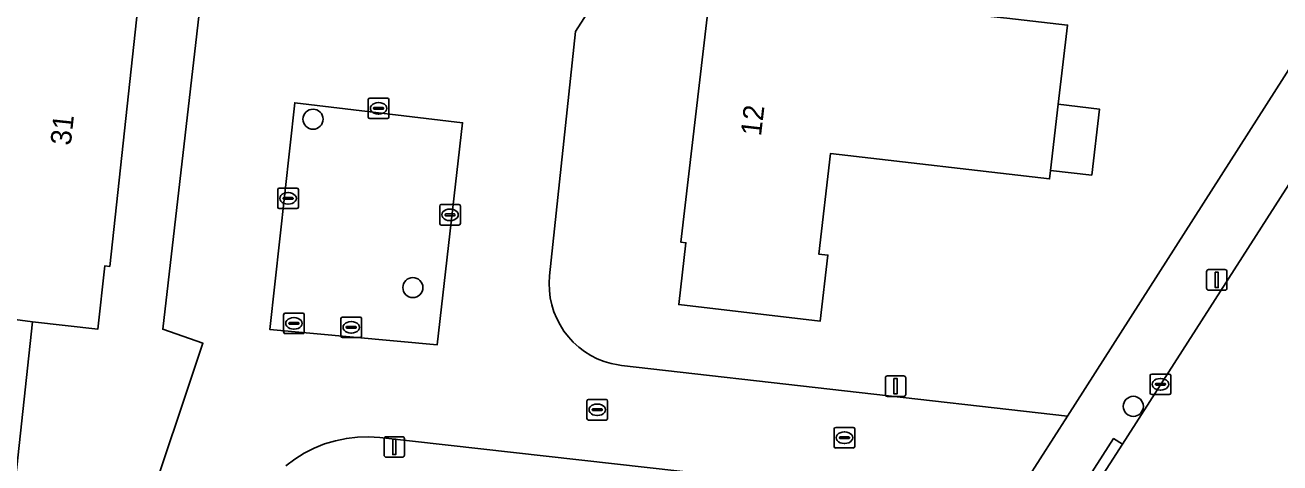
# Model space of a CAD drawing. Extents: x 162396 to 163643, y 386452 to 387406.
# Drawn here: x 162715.3 to 162776.3, y 386752.9 to 386774.2 of the extents above; entities that cross this region are included whole.
import ezdxf

# ---------------------------------------------------------------- set-up
doc = ezdxf.new("R2010")
doc.units = 0
for name, color, linetype in [('IMGEO_Boom', 7, 'Continuous'), ('IMGEO_Erf', 7, 'Continuous'), ('IMGEO_Kolk', 7, 'Continuous'), ('IMGEO_Lichtmast', 7, 'Continuous'), ('IMGEO_Pand', 7, 'Continuous'), ('IMGEO_Pand_nummerreeks', 7, 'Continuous'), ('IMGEO_Parkeervlak_open', 7, 'Continuous'), ('IMGEO_Rijbaan_lokaal_open', 7, 'Continuous'), ('IMGEO_Rioolput', 7, 'Continuous'), ('IMGEO_Voetpad_open', 7, 'Continuous')]:
    doc.layers.add(name, color=color, linetype=linetype)

msp = doc.modelspace()

# ---------------------------------------------------------------- linework, layer by layer
at = {"layer": 'IMGEO_Boom'}
for centre in [(162729.331, 386769.652), (162734.185, 386761.451), (162769.213, 386755.67)]:
    msp.add_circle(centre, 0.489, dxfattribs=at)
at = {"layer": 'IMGEO_Erf'}
for points in [[(162752.41, 386790.056), (162742.09, 386773.927), (162740.835, 386762.022), (162740.814, 386761.668), (162740.824, 386761.313), (162740.866, 386760.961), (162740.939, 386760.614), (162741.043, 386760.275), (162741.177, 386759.946), (162741.339, 386759.631), (162741.53, 386759.332), (162741.746, 386759.05), (162741.986, 386758.789), (162742.249, 386758.551), (162742.532, 386758.337), (162742.833, 386758.149), (162743.149, 386757.989), (162743.479, 386757.858), (162743.819, 386757.757), (162744.167, 386757.686), (162744.332, 386757.664), (162766.009, 386755.197), (162802.507, 386812.457)], [(162703.618, 386776.944), (162720.813, 386775.087), (162719.451, 386762.48), (162719.207, 386762.507), (162718.875, 386759.435), (162715.694, 386759.778), (162714.638, 386750)], [(162712.707, 386725.029), (162721.053, 386750), (162723.976, 386758.744), (162722.022, 386759.421), (162723.941, 386776.08)], [(162763.07, 386774.575), (162766.013, 386774.231), (162765.564, 386770.382), (162767.568, 386770.148), (162767.192, 386766.927), (162765.188, 386767.161), (162765.139, 386766.742), (162754.491, 386767.985), (162753.919, 386763.084), (162754.364, 386763.032), (162753.99, 386759.823), (162747.108, 386760.627), (162747.46, 386763.638), (162747.209, 386763.667), (162748.667, 386776.161)], [(162758.569, 386751.236), (162732.578, 386754.146), (162732.035, 386754.181), (162731.491, 386754.168), (162730.95, 386754.106), (162730.417, 386753.996), (162729.896, 386753.839), (162729.392, 386753.636), (162728.907, 386753.389), (162728.446, 386753.099), (162728.013, 386752.769)]]:
    msp.add_lwpolyline(points, dxfattribs=at)
at = {"layer": 'IMGEO_Kolk'}
for p, q in [((162732.019, 386769.755), (162732.019, 386770.607)), ((162732.094, 386770.681), (162732.946, 386770.681)), ((162732.278, 386770.175), (162732.278, 386770.187)), ((162732.716, 386770.138), (162732.318, 386770.138)), ((162732.321, 386770.224), (162732.719, 386770.224)), ((162732.507, 386770.461), (162732.532, 386770.461)), ((162732.762, 386770.187), (162732.762, 386770.175)), ((162733.02, 386770.607), (162733.02, 386769.755)), ((162732.946, 386769.681), (162732.094, 386769.681)), ((162732.53, 386769.901), (162732.505, 386769.901)), ((162727.617, 386765.37), (162727.617, 386766.222)), ((162727.692, 386766.296), (162728.544, 386766.296)), ((162727.919, 386765.839), (162728.317, 386765.839)), ((162728.105, 386766.076), (162728.13, 386766.076)), ((162728.618, 386766.222), (162728.618, 386765.37)), ((162728.544, 386765.296), (162727.692, 386765.296)), ((162727.876, 386765.79), (162727.876, 386765.802)), ((162728.314, 386765.753), (162727.916, 386765.753)), ((162728.128, 386765.516), (162728.103, 386765.516)), ((162728.36, 386765.802), (162728.36, 386765.79)), ((162735.492, 386764.57), (162735.492, 386765.422)), ((162735.567, 386765.496), (162736.419, 386765.496)), ((162735.98, 386765.276), (162736.005, 386765.276)), ((162736.493, 386765.422), (162736.493, 386764.57)), ((162735.751, 386764.99), (162735.751, 386765.002)), ((162736.189, 386764.953), (162735.791, 386764.953)), ((162735.794, 386765.039), (162736.192, 386765.039)), ((162736.003, 386764.716), (162735.978, 386764.716)), ((162736.235, 386765.002), (162736.235, 386764.99)), ((162736.419, 386764.496), (162735.567, 386764.496)), ((162730.689, 386759.091), (162730.689, 386759.943)), ((162730.764, 386760.017), (162731.616, 386760.017)), ((162731.177, 386759.797), (162731.202, 386759.797)), ((162731.69, 386759.943), (162731.69, 386759.091)), ((162730.948, 386759.511), (162730.948, 386759.523)), ((162731.386, 386759.474), (162730.988, 386759.474)), ((162730.991, 386759.56), (162731.389, 386759.56)), ((162731.2, 386759.237), (162731.175, 386759.237)), ((162731.432, 386759.523), (162731.432, 386759.511)), ((162731.616, 386759.017), (162730.764, 386759.017)), ((162770.033, 386756.317), (162770.033, 386757.169)), ((162770.108, 386757.243), (162770.96, 386757.243)), ((162770.292, 386756.737), (162770.292, 386756.749)), ((162770.73, 386756.7), (162770.332, 386756.7)), ((162770.335, 386756.786), (162770.733, 386756.786)), ((162770.521, 386757.023), (162770.546, 386757.023)), ((162770.776, 386756.749), (162770.776, 386756.737)), ((162771.034, 386757.169), (162771.034, 386756.317)), ((162770.96, 386756.243), (162770.108, 386756.243)), ((162770.544, 386756.463), (162770.519, 386756.463)), ((162742.649, 386755.078), (162742.649, 386755.93)), ((162742.724, 386756.004), (162743.576, 386756.004)), ((162742.908, 386755.498), (162742.908, 386755.51)), ((162743.346, 386755.461), (162742.948, 386755.461)), ((162742.951, 386755.547), (162743.349, 386755.547)), ((162743.137, 386755.784), (162743.162, 386755.784)), ((162743.392, 386755.51), (162743.392, 386755.498)), ((162743.65, 386755.93), (162743.65, 386755.078)), ((162743.576, 386755.004), (162742.724, 386755.004)), ((162743.16, 386755.224), (162743.135, 386755.224)), ((162754.669, 386753.716), (162754.669, 386754.568)), ((162754.744, 386754.642), (162755.596, 386754.642)), ((162755.157, 386754.422), (162755.182, 386754.422)), ((162755.67, 386754.568), (162755.67, 386753.716)), ((162755.596, 386753.642), (162754.744, 386753.642)), ((162754.928, 386754.136), (162754.928, 386754.148)), ((162755.366, 386754.099), (162754.968, 386754.099)), ((162754.971, 386754.185), (162755.369, 386754.185)), ((162755.18, 386753.862), (162755.155, 386753.862)), ((162755.412, 386754.148), (162755.412, 386754.136))]:
    msp.add_line(p, q, dxfattribs=at)
for points in [[(162732.019, 386769.755), (162732.019, 386770.607)], [(162732.094, 386770.681), (162732.946, 386770.681)], [(162733.02, 386770.607), (162733.02, 386769.755)], [(162732.946, 386769.681), (162732.094, 386769.681)], [(162727.617, 386765.37), (162727.617, 386766.222)], [(162727.692, 386766.296), (162728.544, 386766.296)], [(162728.618, 386766.222), (162728.618, 386765.37)], [(162728.544, 386765.296), (162727.692, 386765.296)], [(162735.492, 386764.57), (162735.492, 386765.422)], [(162735.567, 386765.496), (162736.419, 386765.496)], [(162736.493, 386765.422), (162736.493, 386764.57)], [(162736.419, 386764.496), (162735.567, 386764.496)], [(162730.689, 386759.091), (162730.689, 386759.943)], [(162730.764, 386760.017), (162731.616, 386760.017)], [(162731.69, 386759.943), (162731.69, 386759.091)], [(162731.616, 386759.017), (162730.764, 386759.017)], [(162770.033, 386756.317), (162770.033, 386757.169)], [(162770.108, 386757.243), (162770.96, 386757.243)], [(162771.034, 386757.169), (162771.034, 386756.317)], [(162770.96, 386756.243), (162770.108, 386756.243)], [(162742.649, 386755.078), (162742.649, 386755.93)], [(162742.724, 386756.004), (162743.576, 386756.004)], [(162743.65, 386755.93), (162743.65, 386755.078)], [(162743.576, 386755.004), (162742.724, 386755.004)], [(162754.669, 386753.716), (162754.669, 386754.568)], [(162754.744, 386754.642), (162755.596, 386754.642)], [(162755.67, 386754.568), (162755.67, 386753.716)], [(162755.596, 386753.642), (162754.744, 386753.642)]]:
    msp.add_lwpolyline(points, dxfattribs=at)
for centre, radius, start, end in [((162732.096, 386770.605), 0.0765, 91.55205, 178.44795), ((162732.096, 386770.605), 0.0765, 91.55205, 178.44795), ((162732.318, 386770.184), 0.0403, 85.87752, 175.75265), ((162732.315, 386770.174), 0.0366, 178.93798, 274.71019), ((162732.719, 386770.181), 0.043, 264.86636, 352.45326), ((162732.723, 386770.186), 0.0386, 1.73085, 96.63898), ((162732.944, 386770.605), 0.0765, 1.55205, 88.44795), ((162732.944, 386770.605), 0.0765, 1.55205, 88.44795), ((162732.096, 386769.757), 0.0765, 181.55205, 268.44795), ((162732.096, 386769.757), 0.0765, 181.55205, 268.44795), ((162732.944, 386769.757), 0.0765, 271.55205, 358.44795), ((162732.944, 386769.757), 0.0765, 271.55205, 358.44795), ((162727.694, 386766.22), 0.0765, 91.55205, 178.44795), ((162727.694, 386766.22), 0.0765, 91.55205, 178.44795), ((162727.916, 386765.799), 0.0403, 85.87752, 175.75265), ((162728.321, 386765.801), 0.0386, 1.73085, 96.63898), ((162728.542, 386766.22), 0.0765, 1.55205, 88.44795), ((162728.542, 386766.22), 0.0765, 1.55205, 88.44795), ((162727.694, 386765.372), 0.0765, 181.55205, 268.44795), ((162727.694, 386765.372), 0.0765, 181.55205, 268.44795), ((162727.913, 386765.789), 0.0366, 178.93798, 274.71019), ((162728.317, 386765.796), 0.043, 264.86636, 352.45326), ((162728.542, 386765.372), 0.0765, 271.55205, 358.44795), ((162728.542, 386765.372), 0.0765, 271.55205, 358.44795), ((162735.569, 386765.42), 0.0765, 91.55205, 178.44795), ((162735.569, 386765.42), 0.0765, 91.55205, 178.44795), ((162736.417, 386765.42), 0.0765, 1.55205, 88.44795), ((162736.417, 386765.42), 0.0765, 1.55205, 88.44795), ((162735.791, 386764.999), 0.0403, 85.87752, 175.75265), ((162735.788, 386764.989), 0.0366, 178.93798, 274.71019), ((162736.192, 386764.996), 0.043, 264.86636, 352.45326), ((162736.196, 386765.001), 0.0386, 1.73085, 96.63898), ((162735.569, 386764.572), 0.0765, 181.55205, 268.44795), ((162735.569, 386764.572), 0.0765, 181.55205, 268.44795), ((162736.417, 386764.572), 0.0765, 271.55205, 358.44795), ((162736.417, 386764.572), 0.0765, 271.55205, 358.44795), ((162730.766, 386759.941), 0.0765, 91.55205, 178.44795), ((162730.766, 386759.941), 0.0765, 91.55205, 178.44795), ((162731.614, 386759.941), 0.0765, 1.55205, 88.44795), ((162731.614, 386759.941), 0.0765, 1.55205, 88.44795), ((162730.988, 386759.52), 0.0403, 85.87752, 175.75265), ((162730.985, 386759.51), 0.0366, 178.93798, 274.71019), ((162731.389, 386759.517), 0.043, 264.86636, 352.45326), ((162731.393, 386759.522), 0.0386, 1.73085, 96.63898), ((162730.766, 386759.093), 0.0765, 181.55205, 268.44795), ((162730.766, 386759.093), 0.0765, 181.55205, 268.44795), ((162731.614, 386759.093), 0.0765, 271.55205, 358.44795), ((162731.614, 386759.093), 0.0765, 271.55205, 358.44795), ((162770.11, 386757.167), 0.0765, 91.55205, 178.44795), ((162770.11, 386757.167), 0.0765, 91.55205, 178.44795), ((162770.332, 386756.746), 0.0403, 85.87752, 175.75265), ((162770.329, 386756.736), 0.0366, 178.93798, 274.71019), ((162770.733, 386756.743), 0.043, 264.86636, 352.45326), ((162770.737, 386756.748), 0.0386, 1.73085, 96.63898), ((162770.958, 386757.167), 0.0765, 1.55205, 88.44795), ((162770.958, 386757.167), 0.0765, 1.55205, 88.44795), ((162770.11, 386756.319), 0.0765, 181.55205, 268.44795), ((162770.11, 386756.319), 0.0765, 181.55205, 268.44795), ((162770.958, 386756.319), 0.0765, 271.55205, 358.44795), ((162770.958, 386756.319), 0.0765, 271.55205, 358.44795), ((162742.726, 386755.928), 0.0765, 91.55205, 178.44795), ((162742.726, 386755.928), 0.0765, 91.55205, 178.44795), ((162742.948, 386755.507), 0.0403, 85.87752, 175.75265), ((162742.945, 386755.497), 0.0366, 178.93798, 274.71019), ((162743.349, 386755.504), 0.043, 264.86636, 352.45326), ((162743.353, 386755.509), 0.0386, 1.73085, 96.63898), ((162743.574, 386755.928), 0.0765, 1.55205, 88.44795), ((162743.574, 386755.928), 0.0765, 1.55205, 88.44795), ((162742.726, 386755.08), 0.0765, 181.55205, 268.44795), ((162742.726, 386755.08), 0.0765, 181.55205, 268.44795), ((162743.574, 386755.08), 0.0765, 271.55205, 358.44795), ((162743.574, 386755.08), 0.0765, 271.55205, 358.44795), ((162754.746, 386754.566), 0.0765, 91.55205, 178.44795), ((162754.746, 386754.566), 0.0765, 91.55205, 178.44795), ((162755.594, 386754.566), 0.0765, 1.55205, 88.44795), ((162755.594, 386754.566), 0.0765, 1.55205, 88.44795), ((162754.746, 386753.718), 0.0765, 181.55205, 268.44795), ((162754.746, 386753.718), 0.0765, 181.55205, 268.44795), ((162754.968, 386754.145), 0.0403, 85.87752, 175.75265), ((162754.965, 386754.135), 0.0366, 178.93798, 274.71019), ((162755.369, 386754.142), 0.043, 264.86636, 352.45326), ((162755.373, 386754.147), 0.0386, 1.73085, 96.63898), ((162755.594, 386753.718), 0.0765, 271.55205, 358.44795), ((162755.594, 386753.718), 0.0765, 271.55205, 358.44795)]:
    msp.add_arc(centre, radius, start, end, dxfattribs=at)
for centre, major_axis, ratio, start_param, end_param in [((162732.506, 386770.181), (-0.387, 0.002), 0.722429, 4.712389, 7.853982), ((162732.531, 386770.181), (-0.39, 0.002), 0.717154, 1.570796, 4.712389), ((162728.104, 386765.796), (-0.387, 0.002), 0.722429, 4.712389, 7.853982), ((162728.129, 386765.796), (-0.39, 0.002), 0.717154, 1.570796, 4.712389), ((162735.979, 386764.996), (-0.387, 0.002), 0.722429, 4.712389, 7.853982), ((162736.004, 386764.996), (-0.39, 0.002), 0.717154, 1.570796, 4.712389), ((162731.176, 386759.517), (-0.387, 0.002), 0.722429, 4.712389, 7.853982), ((162731.201, 386759.517), (-0.39, 0.002), 0.717154, 1.570796, 4.712389), ((162770.52, 386756.743), (-0.387, 0.002), 0.722429, 4.712389, 7.853982), ((162770.545, 386756.743), (-0.39, 0.002), 0.717154, 1.570796, 4.712389), ((162743.136, 386755.504), (-0.387, 0.002), 0.722429, 4.712389, 7.853982), ((162743.161, 386755.504), (-0.39, 0.002), 0.717154, 1.570796, 4.712389), ((162755.156, 386754.142), (-0.387, 0.002), 0.722429, 4.712389, 7.853982), ((162755.181, 386754.142), (-0.39, 0.002), 0.717154, 1.570796, 4.712389)]:
    msp.add_ellipse(centre, major_axis=major_axis, ratio=ratio, start_param=start_param, end_param=end_param, dxfattribs=at)
at = {"layer": 'IMGEO_Lichtmast'}
for p, q in [((162772.775, 386761.427), (162772.775, 386762.227)), ((162772.775, 386762.227), (162772.775, 386761.427)), ((162772.875, 386762.327), (162773.665, 386762.327)), ((162773.665, 386762.327), (162772.875, 386762.327)), ((162773.765, 386762.227), (162773.765, 386761.427)), ((162773.765, 386761.427), (162773.765, 386762.227)), ((162773.665, 386761.327), (162772.875, 386761.327)), ((162772.875, 386761.327), (162773.665, 386761.327)), ((162757.156, 386756.252), (162757.156, 386757.052)), ((162757.156, 386757.052), (162757.156, 386756.252)), ((162757.256, 386757.152), (162758.046, 386757.152)), ((162758.046, 386757.152), (162757.256, 386757.152)), ((162758.146, 386757.052), (162758.146, 386756.252)), ((162758.146, 386756.252), (162758.146, 386757.052)), ((162758.046, 386756.152), (162757.256, 386756.152)), ((162757.256, 386756.152), (162758.046, 386756.152)), ((162732.786, 386753.293), (162732.786, 386754.093)), ((162732.786, 386754.093), (162732.786, 386753.293)), ((162732.886, 386754.193), (162733.676, 386754.193)), ((162733.676, 386754.193), (162732.886, 386754.193)), ((162733.776, 386754.093), (162733.776, 386753.293)), ((162733.776, 386753.293), (162733.776, 386754.093)), ((162733.676, 386753.193), (162732.886, 386753.193)), ((162732.886, 386753.193), (162733.676, 386753.193))]:
    msp.add_line(p, q, dxfattribs=at)
for points in [[(162773.195, 386762.202), (162773.345, 386762.202), (162773.345, 386761.452), (162773.195, 386761.452), (162773.195, 386762.202)], [(162757.576, 386757.027), (162757.726, 386757.027), (162757.726, 386756.277), (162757.576, 386756.277), (162757.576, 386757.027)], [(162733.206, 386754.068), (162733.356, 386754.068), (162733.356, 386753.318), (162733.206, 386753.318), (162733.206, 386754.068)]]:
    msp.add_lwpolyline(points, dxfattribs=at)
for centre, start, end in [((162772.875, 386762.227), 90, 180), ((162772.875, 386762.227), 90, 180), ((162773.665, 386762.227), 0, 90), ((162773.665, 386762.227), 360, 90), ((162772.875, 386761.427), 180, 270), ((162772.875, 386761.427), 180, 270), ((162773.665, 386761.427), 270, 0), ((162773.665, 386761.427), 270, 0), ((162757.256, 386757.052), 90, 180), ((162757.256, 386757.052), 90, 180), ((162758.046, 386757.052), 0, 90), ((162758.046, 386757.052), 360, 90), ((162757.256, 386756.252), 180, 270), ((162757.256, 386756.252), 180, 270), ((162758.046, 386756.252), 270, 0), ((162758.046, 386756.252), 270, 0), ((162732.886, 386754.093), 90, 180), ((162732.886, 386754.093), 90, 180), ((162733.676, 386754.093), 0, 90), ((162733.676, 386754.093), 360, 90), ((162732.886, 386753.293), 180, 270), ((162732.886, 386753.293), 180, 270), ((162733.676, 386753.293), 270, 0), ((162733.676, 386753.293), 270, 0)]:
    msp.add_arc(centre, 0.1, start, end, dxfattribs=at)
at = {"layer": 'IMGEO_Pand'}
for points in [[(162715.694, 386759.778), (162718.875, 386759.435), (162719.207, 386762.507), (162719.451, 386762.48), (162720.813, 386775.087), (162703.618, 386776.944), (162702.809, 386769.455), (162713.476, 386768.302), (162712.964, 386763.562), (162712.529, 386763.609), (162712.166, 386760.258)], [(162765.564, 386770.382), (162766.013, 386774.231), (162763.07, 386774.575), (162754.188, 386775.517), (162748.667, 386776.161), (162747.209, 386763.667), (162747.46, 386763.638), (162747.108, 386760.627), (162753.99, 386759.823), (162754.364, 386763.032), (162753.919, 386763.084), (162754.491, 386767.985), (162765.139, 386766.742), (162765.188, 386767.161)], [(162765.564, 386770.382), (162765.188, 386767.161), (162767.192, 386766.927), (162767.568, 386770.148)], [(162698.486, 386761.512), (162698.033, 386757.32), (162697.719, 386754.416), (162708.418, 386753.261), (162708.066, 386750), (162707.9, 386748.466), (162707.408, 386748.519), (162707.062, 386745.314), (162710.569, 386744.753), (162713.763, 386744.408), (162714.084, 386747.386), (162714.352, 386747.357), (162714.638, 386750), (162715.694, 386759.778), (162712.166, 386760.258), (162698.51, 386761.733)]]:
    msp.add_lwpolyline(points, close=True, dxfattribs=at)
at = {"layer": 'IMGEO_Parkeervlak_open'}
msp.add_lwpolyline([(162736.601, 386769.477), (162728.444, 386770.449), (162727.233, 386759.408), (162735.363, 386758.662)], close=True, dxfattribs=at)
at = {"layer": 'IMGEO_Rijbaan_lokaal_open'}
for points in [[(162820.766, 386835.256), (162768.682, 386753.831), (162766.226, 386750), (162764.605, 386747.471), (162755.937, 386733.921), (162751.779, 386727.044), (162747.378, 386718.341), (162745.663, 386714.324), (162741.907, 386703.446), (162740.68, 386699.903), (162730.769, 386670.321), (162730.673, 386670.035), (162728.857, 386664.611)], [(162762.683, 386750), (162766.009, 386755.197), (162744.332, 386757.664), (162744.167, 386757.686), (162743.819, 386757.757), (162743.479, 386757.858), (162743.149, 386757.989), (162742.833, 386758.149), (162742.532, 386758.337), (162742.249, 386758.551), (162741.986, 386758.789), (162741.746, 386759.05), (162741.53, 386759.332), (162741.339, 386759.631), (162741.177, 386759.946), (162741.043, 386760.275), (162740.939, 386760.614), (162740.866, 386760.961), (162740.824, 386761.313), (162740.814, 386761.668), (162740.835, 386762.022), (162742.09, 386773.927), (162752.41, 386790.056)], [(162723.941, 386776.08), (162722.022, 386759.421), (162723.976, 386758.744), (162721.053, 386750), (162712.707, 386725.029)], [(162728.013, 386752.769), (162728.446, 386753.099), (162728.907, 386753.389), (162729.392, 386753.636), (162729.896, 386753.839), (162730.417, 386753.996), (162730.95, 386754.106), (162731.491, 386754.168), (162732.035, 386754.181), (162732.578, 386754.146), (162758.569, 386751.236)]]:
    msp.add_lwpolyline(points, dxfattribs=at)
msp.add_lwpolyline([(162727.233, 386759.408), (162728.444, 386770.449), (162736.601, 386769.477), (162735.363, 386758.662)], close=True, dxfattribs=at)
at = {"layer": 'IMGEO_Rioolput'}
for p, q in [((162727.903, 386759.283), (162727.903, 386760.135)), ((162727.978, 386760.209), (162728.83, 386760.209)), ((162728.162, 386759.703), (162728.162, 386759.715)), ((162728.205, 386759.752), (162728.603, 386759.752)), ((162728.391, 386759.989), (162728.416, 386759.989)), ((162728.646, 386759.715), (162728.646, 386759.703)), ((162728.904, 386760.135), (162728.904, 386759.283)), ((162728.83, 386759.209), (162727.978, 386759.209)), ((162728.6, 386759.666), (162728.202, 386759.666)), ((162728.414, 386759.429), (162728.389, 386759.429))]:
    msp.add_line(p, q, dxfattribs=at)
for points in [[(162727.903, 386759.283), (162727.903, 386760.135)], [(162727.978, 386760.209), (162728.83, 386760.209)], [(162728.904, 386760.135), (162728.904, 386759.283)], [(162728.83, 386759.209), (162727.978, 386759.209)]]:
    msp.add_lwpolyline(points, dxfattribs=at)
for centre, radius, start, end in [((162727.98, 386760.133), 0.0765, 91.55205, 178.44795), ((162727.98, 386760.133), 0.0765, 91.55205, 178.44795), ((162728.202, 386759.712), 0.0403, 85.87752, 175.75265), ((162728.199, 386759.702), 0.0366, 178.93798, 274.71019), ((162728.603, 386759.709), 0.043, 264.86636, 352.45326), ((162728.607, 386759.714), 0.0386, 1.73085, 96.63898), ((162728.828, 386760.133), 0.0765, 1.55205, 88.44795), ((162728.828, 386760.133), 0.0765, 1.55205, 88.44795), ((162727.98, 386759.285), 0.0765, 181.55205, 268.44795), ((162727.98, 386759.285), 0.0765, 181.55205, 268.44795), ((162728.828, 386759.285), 0.0765, 271.55205, 358.44795), ((162728.828, 386759.285), 0.0765, 271.55205, 358.44795)]:
    msp.add_arc(centre, radius, start, end, dxfattribs=at)
for centre, major_axis, ratio, start_param, end_param in [((162728.39, 386759.709), (-0.387, 0.002), 0.722429, 4.712389, 7.853982), ((162728.415, 386759.709), (-0.39, 0.002), 0.717154, 1.570796, 4.712389)]:
    msp.add_ellipse(centre, major_axis=major_axis, ratio=ratio, start_param=start_param, end_param=end_param, dxfattribs=at)
at = {"layer": 'IMGEO_Voetpad_open'}
for points in [[(162821.929, 386842.61), (162820.19, 386839.921), (162819.797, 386839.145), (162811.483, 386826.237), (162810.358, 386824.421), (162809.763, 386823.512), (162804.178, 386814.988), (162802.507, 386812.457), (162766.009, 386755.197), (162762.683, 386750), (162762.044, 386749.001), (162752.537, 386734.127), (162746.835, 386723.64), (162744.257, 386717.994), (162741.576, 386711.487), (162727.566, 386670.164), (162725.964, 386665.516), (162718.999, 386644.672), (162717.288, 386638.674), (162716.12, 386632.546), (162715.541, 386626.964), (162715.359, 386624.084), (162714.566, 386612.643)], [(162727.85, 386664.953), (162728.745, 386667.616), (162729.661, 386670.376), (162730.673, 386670.035), (162730.769, 386670.321), (162740.68, 386699.903), (162741.907, 386703.446), (162745.663, 386714.324), (162747.378, 386718.341), (162751.779, 386727.044), (162755.937, 386733.921), (162764.605, 386747.471), (162764.184, 386747.74), (162765.63, 386750), (162768.256, 386754.104), (162768.682, 386753.831), (162820.766, 386835.256)]]:
    msp.add_lwpolyline(points, dxfattribs=at)
msp.add_lwpolyline([(162768.682, 386753.831), (162768.256, 386754.104), (162765.63, 386750), (162764.184, 386747.74), (162764.605, 386747.471), (162766.226, 386750)], close=True, dxfattribs=at)

# ---------------------------------------------------------------- texts
at = {"layer": 'IMGEO_Pand_nummerreeks'}
for s, rotation, p in [('12', 83.34244, (162751.11, 386768.801)), ('31', 83.83395, (162717.55, 386768.345))]:
    msp.add_text(s, height=1, rotation=rotation, dxfattribs=at).set_placement(p)

doc.saveas('drawing.dxf')
